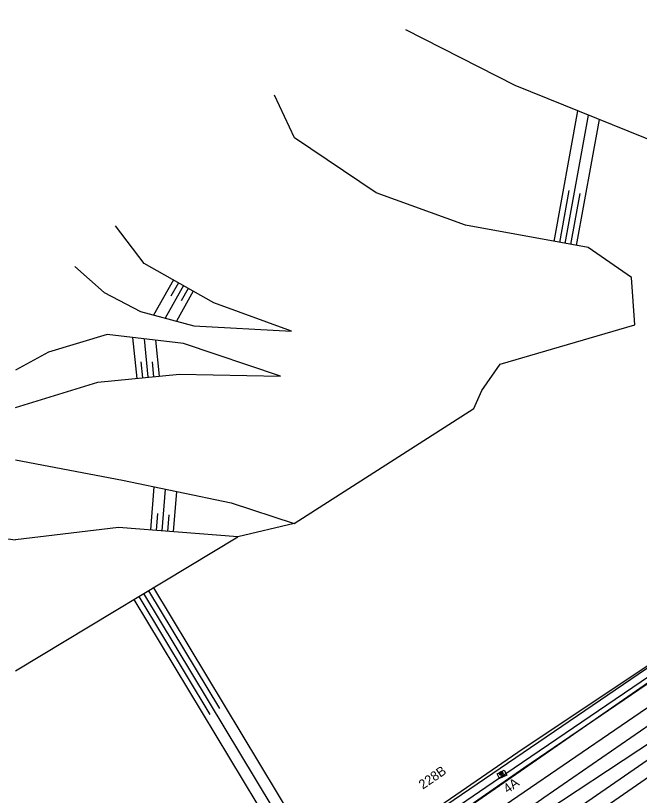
# Model space of a CAD drawing. Extents: x -469926 to -462499, y -1098642 to -1092733.
# Drawn here: x -468400 to -468317.6, y -1097436.3 to -1097333.1 of the extents above; entities that cross this region are included whole.
import ezdxf

# ---------------------------------------------------------------- set-up
doc = ezdxf.new("R2010")
doc.units = 0
for name, color, linetype in [('Vrstva 1', 7, 'Continuous'), ('Vrstva 10', 7, 'Continuous'), ('Vrstva 11', 7, 'Continuous'), ('Vrstva 12', 7, 'Continuous'), ('Vrstva 48', 7, 'Continuous'), ('Vrstva 49', 7, 'Continuous'), ('Vrstva 51', 7, 'Continuous'), ('Vrstva 62', 7, 'Continuous')]:
    doc.layers.add(name, color=color, linetype=linetype)

msp = doc.modelspace()

# ---------------------------------------------------------------- linework, layer by layer
at = {"layer": 'Vrstva 1'}
for points in [[(-468400, -1097481.94), (-468358.48, -1097453.38), (-468333.65, -1097436.36), (-468306.32, -1097417.67), (-468286.91, -1097404.38), (-468262.46, -1097387.63), (-468234.08, -1097368.19), (-468220.08, -1097358.55)], [(-468400, -1097491.35), (-468353.66, -1097459.52), (-468329.27, -1097442.74), (-468304.33, -1097425.49), (-468275.46, -1097405.54), (-468257.97, -1097393.42), (-468230.18, -1097374.2), (-468216.26, -1097364.58)]]:
    msp.add_lwpolyline(points, dxfattribs=at)
at = {"layer": 'Vrstva 10'}
msp.add_lwpolyline([(-468400, -1097479.22), (-468372.83, -1097460.47), (-468307.01, -1097414.83), (-468260.69, -1097382.72), (-468260.95, -1097376.67), (-468246.24, -1097366.61), (-468243.01, -1097348.53), (-468235.5, -1097346.29), (-468215.95, -1097353.92), (-468172.42, -1097323.77)], dxfattribs=at)
at = {"layer": 'Vrstva 11'}
for p, q in [((-468336.06, -1097433.45), (-468335.74, -1097433.13)), ((-468335.93, -1097433.59), (-468335.6, -1097433.26))]:
    msp.add_line(p, q, dxfattribs=at)
msp.add_circle((-468335.83, -1097433.36), 0.25, dxfattribs=at)
at = {"layer": 'Vrstva 12'}
msp.add_lwpolyline([(-468336.38, -1097433.4), (-468335.45, -1097432.92), (-468335.11, -1097433.57), (-468336.05, -1097434.05)], close=True, dxfattribs=at)
at = {"layer": 'Vrstva 48'}
for points in [[(-468328.83, -1097363), (-468325.7, -1097345.74)], [(-468327.36, -1097363.27), (-468324.28, -1097346.32)], [(-468325.88, -1097363.54), (-468322.86, -1097346.89)], [(-468328.1, -1097363.14), (-468326.85, -1097356.29)], [(-468326.62, -1097363.4), (-468325.4, -1097356.68)], [(-468379.14, -1097368.11), (-468381.76, -1097372.74)], [(-468377.83, -1097368.85), (-468380.26, -1097373.14)], [(-468378.48, -1097368.48), (-468379.49, -1097370.26)], [(-468377.18, -1097369.22), (-468378.11, -1097370.87)], [(-468376.53, -1097369.58), (-468378.76, -1097373.54)], [(-468383.96, -1097381.12), (-468384.5, -1097375.71)], [(-468382.47, -1097380.97), (-468382.97, -1097375.9)], [(-468380.98, -1097380.83), (-468381.45, -1097376.08)], [(-468383.21, -1097381.05), (-468383.42, -1097378.95)], [(-468381.72, -1097380.9), (-468381.92, -1097378.94)], [(-468382.12, -1097401.17), (-468381.67, -1097395.46)], [(-468380.62, -1097401.29), (-468380.19, -1097395.77)], [(-468379.13, -1097401.41), (-468378.71, -1097396.08)], [(-468381.37, -1097401.23), (-468381.19, -1097398.99)], [(-468379.87, -1097401.35), (-468379.7, -1097399.18)], [(-468382.44, -1097409.2), (-468373.05, -1097424.78)], [(-468381.8, -1097408.82), (-468358.43, -1097447.62)], [(-468384.37, -1097410.36), (-468360.9, -1097449.33)], [(-468383.73, -1097409.98), (-468374.32, -1097425.59)], [(-468383.09, -1097409.59), (-468359.67, -1097448.48)]]:
    msp.add_lwpolyline(points, dxfattribs=at)
at = {"layer": 'Vrstva 49'}
msp.add_lwpolyline([(-468485.14, -1097535.05), (-468426.48, -1097494.33), (-468285.12, -1097398.02)], dxfattribs=at)
at = {"layer": 'Vrstva 51'}
for p, q in [((-468335.24, -1097433.35), (-468222.32, -1097356.74)), ((-468420.06, -1097491.54), (-468335.24, -1097433.35))]:
    msp.add_line(p, q, dxfattribs=at)
at = {"layer": 'Vrstva 62'}
for points in [[(-468400, -1097489.41), (-468378.76, -1097474.43), (-468357.02, -1097459.59), (-468328.8, -1097440.09), (-468304.76, -1097423.44), (-468287.68, -1097411.57), (-468259.57, -1097392.14), (-468232.21, -1097373.22), (-468203.05, -1097353.32), (-468177.59, -1097335.32), (-468153.6, -1097318.96), (-468124.58, -1097298.78), (-468094.48, -1097278.33), (-468074.36, -1097264.92), (-468042.53, -1097243.44), (-468015.63, -1097225.26), (-467995.59, -1097211.75), (-467975.79, -1097198.75)], [(-468303.71, -1097354.53), (-468314.68, -1097350.18), (-468333.98, -1097342.41), (-468348.44, -1097335.05)], [(-468363.19, -1097400.32), (-468339.43, -1097385.11), (-468338.4, -1097382.73), (-468335.98, -1097379.24), (-468318.17, -1097374.05), (-468318.63, -1097367.79), (-468324.36, -1097363.81), (-468340.53, -1097360.88), (-468352.35, -1097356.59), (-468363.15, -1097349.29), (-468365.8, -1097343.67)], [(-468400.01, -1097476.65), (-468371.99, -1097457.35), (-468364.41, -1097451.74), (-468333.64, -1097430.55), (-468331.88, -1097429.35), (-468311.59, -1097415.82), (-468297.28, -1097405.83), (-468287.22, -1097398.75), (-468283.37, -1097396.4), (-468282.17, -1097390.96), (-468284.81, -1097383.1), (-468293.89, -1097367.89), (-468303.71, -1097354.53)], [(-468392.18, -1097366.31), (-468388.29, -1097369.76), (-468383.5, -1097372.28), (-468376.45, -1097374.16), (-468363.54, -1097374.86), (-468373.8, -1097371.12), (-468383.02, -1097365.92), (-468386.79, -1097360.94)], [(-468384.34, -1097467.32), (-468378.54, -1097463.93), (-468354.42, -1097447.66), (-468332.84, -1097432.61), (-468310.47, -1097417.36), (-468290, -1097403.53), (-468263.57, -1097385.99), (-468242.7, -1097371.65)], [(-468400.01, -1097384.99), (-468389.15, -1097381.64), (-468378.36, -1097380.56), (-468365.01, -1097380.84), (-468377.81, -1097376.52), (-468387.89, -1097375.3), (-468395.64, -1097377.64), (-468400, -1097380.04)], [(-468262.21, -1097389.75), (-468276.07, -1097399.57), (-468307.28, -1097420.68), (-468309.76, -1097422.47), (-468330.2, -1097436.59), (-468354.45, -1097453.8), (-468358.97, -1097456.44), (-468382.33, -1097472.14), (-468400, -1097485.17)], [(-468400, -1097487.36), (-468381.5, -1097474.33), (-468363.47, -1097462.17), (-468357.85, -1097458.08), (-468335.19, -1097443.01), (-468329.94, -1097438.36), (-468305.35, -1097422.13), (-468301.05, -1097419.05), (-468272.55, -1097399.49), (-468260.97, -1097390.99)], [(-468400, -1097391.9), (-468385.87, -1097394.57), (-468371.5, -1097397.6), (-468363.19, -1097400.32), (-468370.63, -1097402.08)], [(-468425.37, -1097490.96), (-468418.53, -1097482.07), (-468422.2, -1097453.24), (-468416.97, -1097438.56), (-468419.85, -1097415.04), (-468424.99, -1097403.78), (-468410.31, -1097401.09), (-468400, -1097402.48)], [(-468400, -1097419.78), (-468370.63, -1097402.08), (-468386.42, -1097400.83), (-468400, -1097402.48)]]:
    msp.add_lwpolyline(points, dxfattribs=at)

# ---------------------------------------------------------------- texts
at = {"layer": 'Vrstva 11'}
for s, rotation, p in [('228B', 34.5693, (-468346.19, -1097435.52)), ('4A', 36.0337, (-468334.99, -1097436.06))]:
    msp.add_text(s, height=1.25, rotation=rotation, dxfattribs=at).set_placement(p)

doc.saveas('drawing.dxf')
